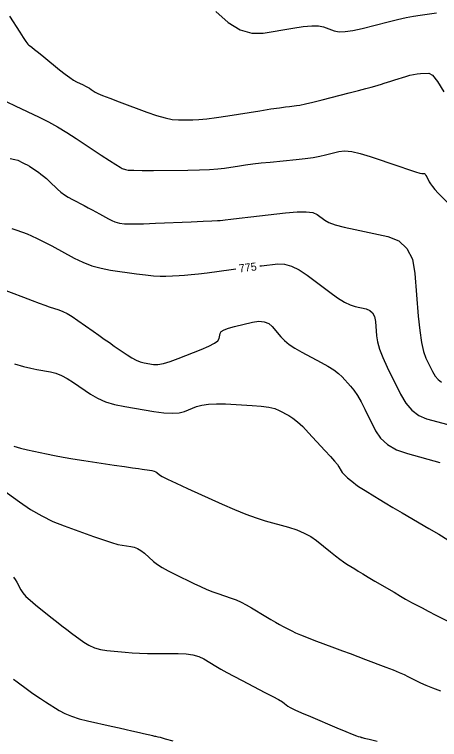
# Model space of a CAD drawing. Extents: x 2082232 to 2083549, y 592624 to 593832.
# Drawn here: x 2083159.4 to 2083196.6, y 592689 to 592752.4 of the extents above; entities that cross this region are included whole.
import ezdxf

# ---------------------------------------------------------------- set-up
doc = ezdxf.new("R2010")
doc.units = 0
doc.layers.add('DT_X_Contour_Major', color=7, linetype='Continuous')
doc.layers.add('DT_X_Contour_Minor', color=7, linetype='Continuous')

msp = doc.modelspace()

# ---------------------------------------------------------------- linework, layer by layer
at = {"layer": 'DT_X_Contour_Major'}
for points in [[(2083159.194, 592733.717), (2083159.631, 592733.579), (2083160.524, 592733.242), (2083160.909, 592733.082), (2083161.396, 592732.853), (2083161.984, 592732.556), (2083162.673, 592732.19), (2083164.648, 592731.124), (2083165.401, 592730.76), (2083166.181, 592730.464), (2083166.987, 592730.239), (2083167.82, 592730.082), (2083170.075, 592729.759), (2083170.869, 592729.655), (2083171.562, 592729.586), (2083172.153, 592729.552), (2083172.643, 592729.553), (2083173.813, 592729.601), (2083174.294, 592729.63), (2083174.863, 592729.681), (2083175.517, 592729.752), (2083176.258, 592729.846), (2083178.349, 592730.124), (2083178.772, 592730.179)], [(2083180.856, 592730.437), (2083181, 592730.454), (2083182.443, 592730.616), (2083183.009, 592730.6), (2083183.625, 592730.43), (2083184.29, 592730.107), (2083185.004, 592729.63), (2083186.976, 592728.153), (2083187.668, 592727.659), (2083188.267, 592727.283), (2083188.773, 592727.028), (2083189.185, 592726.891), (2083190.158, 592726.685), (2083190.482, 592726.559), (2083190.724, 592726.333), (2083190.885, 592726.008), (2083190.963, 592725.584), (2083191.062, 592724.321), (2083191.149, 592723.796), (2083191.334, 592723.168), (2083191.619, 592722.437), (2083192.002, 592721.603), (2083193.156, 592719.241), (2083193.622, 592718.443), (2083194.156, 592717.817), (2083194.758, 592717.365), (2083195.428, 592717.085), (2083197.304, 592716.572)], [(2083159.339, 592703.238), (2083159.488, 592703.018), (2083159.625, 592702.781), (2083159.975, 592702.123), (2083160.152, 592701.857), (2083160.423, 592701.551), (2083160.787, 592701.205), (2083161.244, 592700.819), (2083162.586, 592699.739), (2083163.078, 592699.347), (2083163.545, 592698.982), (2083163.988, 592698.644), (2083164.407, 592698.333), (2083165.493, 592697.54), (2083165.924, 592697.272), (2083166.402, 592697.064), (2083166.926, 592696.915), (2083167.498, 592696.826), (2083169.085, 592696.667), (2083169.698, 592696.615), (2083170.347, 592696.579), (2083171.031, 592696.557), (2083171.751, 592696.552), (2083173.719, 592696.556), (2083174.414, 592696.528), (2083175.022, 592696.44), (2083175.543, 592696.292), (2083175.978, 592696.084), (2083177.021, 592695.451), (2083177.457, 592695.195), (2083177.984, 592694.9), (2083178.601, 592694.567), (2083179.309, 592694.196), (2083181.316, 592693.155), (2083181.988, 592692.802), (2083182.499, 592692.524), (2083182.848, 592692.321), (2083183.036, 592692.193), (2083183.322, 592691.95), (2083183.525, 592691.824), (2083183.919, 592691.63), (2083184.504, 592691.368), (2083185.281, 592691.036), (2083187.607, 592690.061), (2083188.377, 592689.739), (2083188.945, 592689.505), (2083189.309, 592689.358), (2083189.471, 592689.299), (2083189.63, 592689.257), (2083189.684, 592689.243), (2083189.728, 592689.232), (2083189.76, 592689.223), (2083189.782, 592689.216), (2083189.824, 592689.203), (2083189.98, 592689.165), (2083190.416, 592689.06), (2083191.131, 592688.889)]]:
    msp.add_lwpolyline(points, dxfattribs=at)
at = {"layer": 'DT_X_Contour_Minor'}
for points in [[(2083177.026, 592752.699), (2083178.1, 592751.736), (2083179.146, 592751.096), (2083180.164, 592750.781), (2083181.155, 592750.789), (2083183.758, 592751.243), (2083184.657, 592751.377), (2083185.4, 592751.437), (2083185.989, 592751.423), (2083186.422, 592751.335), (2083187.371, 592751.003), (2083187.789, 592750.922), (2083188.334, 592750.927), (2083189.005, 592751.018), (2083189.801, 592751.196), (2083192.093, 592751.784), (2083192.912, 592751.986), (2083193.651, 592752.152), (2083194.31, 592752.281), (2083194.888, 592752.374), (2083196.323, 592752.573)], [(2083158.972, 592752.295), (2083159.871, 592750.882), (2083160.173, 592750.414), (2083160.407, 592750.069), (2083160.571, 592749.846), (2083160.666, 592749.746), (2083160.827, 592749.645), (2083160.944, 592749.558), (2083161.176, 592749.376), (2083161.521, 592749.098), (2083161.981, 592748.724), (2083163.359, 592747.6), (2083163.838, 592747.217), (2083164.244, 592746.914), (2083164.575, 592746.691), (2083164.832, 592746.546), (2083165.419, 592746.267), (2083165.627, 592746.164), (2083165.814, 592746.066), (2083165.979, 592745.972), (2083166.122, 592745.882), (2083166.472, 592745.648), (2083166.701, 592745.529), (2083167.124, 592745.347), (2083167.742, 592745.101), (2083168.554, 592744.793), (2083170.979, 592743.888), (2083171.834, 592743.591), (2083172.58, 592743.38), (2083173.216, 592743.255), (2083173.742, 592743.216), (2083175.001, 592743.227), (2083175.546, 592743.251), (2083176.237, 592743.317), (2083177.074, 592743.423), (2083178.057, 592743.57), (2083180.873, 592744.016), (2083181.825, 592744.165), (2083182.572, 592744.278), (2083183.112, 592744.355), (2083183.446, 592744.396), (2083184.061, 592744.456), (2083184.374, 592744.504), (2083184.853, 592744.604), (2083185.497, 592744.756), (2083186.307, 592744.959), (2083188.687, 592745.568), (2083189.495, 592745.777), (2083190.137, 592745.946), (2083190.61, 592746.074), (2083190.916, 592746.163), (2083191.509, 592746.346), (2083191.749, 592746.42), (2083192.023, 592746.505), (2083192.33, 592746.602), (2083192.672, 592746.709), (2083193.63, 592747.011), (2083193.979, 592747.112), (2083194.306, 592747.188), (2083194.612, 592747.241), (2083194.897, 592747.268), (2083195.629, 592747.31), (2083195.961, 592747.136), (2083196.406, 592746.583), (2083196.965, 592745.652)], [(2083158.749, 592744.782), (2083159.47, 592744.449), (2083161.588, 592743.44), (2083162.385, 592743.041), (2083163.188, 592742.6), (2083163.996, 592742.118), (2083164.81, 592741.594), (2083166.988, 592740.141), (2083167.716, 592739.659), (2083168.268, 592739.304), (2083168.642, 592739.074), (2083168.84, 592738.97), (2083169.132, 592738.861), (2083169.367, 592738.826), (2083169.854, 592738.804), (2083170.592, 592738.795), (2083171.582, 592738.798), (2083174.557, 592738.823), (2083175.595, 592738.841), (2083176.477, 592738.876), (2083177.203, 592738.928), (2083177.774, 592738.998), (2083179.088, 592739.206), (2083179.625, 592739.285), (2083180.252, 592739.365), (2083180.968, 592739.446), (2083181.773, 592739.529), (2083184.04, 592739.752), (2083184.838, 592739.839), (2083185.533, 592739.933), (2083186.124, 592740.035), (2083186.612, 592740.143), (2083187.774, 592740.441), (2083188.273, 592740.498), (2083188.898, 592740.447), (2083189.649, 592740.288), (2083190.525, 592740.021), (2083193.031, 592739.164), (2083193.861, 592738.883), (2083194.47, 592738.683), (2083194.86, 592738.565), (2083195.029, 592738.528), (2083195.188, 592738.537), (2083195.25, 592738.52), (2083195.317, 592738.461), (2083195.388, 592738.362), (2083195.464, 592738.221), (2083195.673, 592737.792), (2083195.782, 592737.61), (2083195.95, 592737.387), (2083196.178, 592737.124), (2083196.465, 592736.819), (2083197.312, 592735.953)], [(2083159.027, 592739.84), (2083159.455, 592739.763), (2083159.709, 592739.683), (2083160.158, 592739.47), (2083160.332, 592739.382), (2083160.518, 592739.277), (2083160.716, 592739.157), (2083160.926, 592739.021), (2083161.502, 592738.637), (2083161.725, 592738.479), (2083161.961, 592738.293), (2083162.21, 592738.079), (2083162.472, 592737.836), (2083163.188, 592737.154), (2083163.471, 592736.905), (2083163.781, 592736.67), (2083164.118, 592736.45), (2083164.483, 592736.244), (2083165.494, 592735.715), (2083165.863, 592735.521), (2083166.211, 592735.336), (2083166.54, 592735.161), (2083166.849, 592734.995), (2083167.645, 592734.565), (2083167.928, 592734.421), (2083168.179, 592734.311), (2083168.399, 592734.235), (2083168.587, 592734.193), (2083169.047, 592734.127), (2083169.345, 592734.112), (2083169.892, 592734.114), (2083170.69, 592734.135), (2083171.738, 592734.175), (2083174.865, 592734.305), (2083175.902, 592734.349), (2083176.668, 592734.384), (2083177.162, 592734.409), (2083177.385, 592734.425), (2083177.618, 592734.456), (2083177.836, 592734.482), (2083178.317, 592734.537), (2083179.06, 592734.622), (2083180.065, 592734.735), (2083183.096, 592735.076), (2083184.123, 592735.164), (2083184.928, 592735.173), (2083185.512, 592735.103), (2083185.875, 592734.953), (2083186.548, 592734.448), (2083186.903, 592734.255), (2083187.464, 592734.051), (2083188.229, 592733.839), (2083189.2, 592733.617), (2083192.063, 592733.013), (2083193.016, 592732.641), (2083193.728, 592731.977), (2083194.199, 592731.021), (2083194.429, 592729.774), (2083194.721, 592726.06), (2083194.844, 592724.786), (2083194.993, 592723.75), (2083195.169, 592722.952), (2083195.372, 592722.391), (2083195.947, 592721.214), (2083196.179, 592720.816), (2083196.446, 592720.504), (2083196.746, 592720.278)], [(2083158.029, 592728.52), (2083160.199, 592727.7), (2083160.951, 592727.418), (2083161.579, 592727.188), (2083162.082, 592727.008), (2083162.461, 592726.879), (2083163.305, 592726.605), (2083163.646, 592726.47), (2083164.032, 592726.272), (2083164.466, 592726.01), (2083164.947, 592725.685), (2083166.29, 592724.733), (2083166.784, 592724.385), (2083167.257, 592724.053), (2083167.709, 592723.738), (2083168.141, 592723.439), (2083169.266, 592722.665), (2083169.674, 592722.405), (2083170.056, 592722.204), (2083170.412, 592722.062), (2083170.74, 592721.979), (2083171.581, 592721.838), (2083171.952, 592721.829), (2083172.433, 592721.91), (2083173.025, 592722.079), (2083173.728, 592722.337), (2083175.751, 592723.145), (2083176.418, 592723.431), (2083176.902, 592723.684), (2083177.205, 592723.903), (2083177.324, 592724.089), (2083177.4, 592724.54), (2083177.498, 592724.705), (2083177.738, 592724.863), (2083178.118, 592725.012), (2083178.64, 592725.154), (2083180.217, 592725.523), (2083180.769, 592725.602), (2083181.243, 592725.564), (2083181.638, 592725.409), (2083181.955, 592725.136), (2083182.694, 592724.251), (2083183.016, 592723.919), (2083183.429, 592723.585), (2083183.932, 592723.249), (2083184.526, 592722.912), (2083186.229, 592722.01), (2083186.822, 592721.677), (2083187.326, 592721.353), (2083187.739, 592721.038), (2083188.062, 592720.732), (2083188.802, 592719.93), (2083189.089, 592719.579), (2083189.392, 592719.125), (2083189.712, 592718.57), (2083190.05, 592717.913), (2083190.972, 592716.026), (2083191.407, 592715.37), (2083192.019, 592714.819), (2083192.809, 592714.373), (2083193.776, 592714.032), (2083196.592, 592713.26)], [(2083159.417, 592721.873), (2083160.2, 592721.657), (2083160.85, 592721.496), (2083161.366, 592721.388), (2083162.564, 592721.175), (2083163.027, 592721.057), (2083163.517, 592720.863), (2083164.034, 592720.594), (2083164.579, 592720.248), (2083166.066, 592719.224), (2083166.672, 592718.869), (2083167.375, 592718.57), (2083168.174, 592718.326), (2083169.07, 592718.14), (2083171.589, 592717.716), (2083172.466, 592717.598), (2083173.206, 592717.558), (2083173.81, 592717.598), (2083174.278, 592717.718), (2083175.343, 592718.144), (2083175.801, 592718.278), (2083176.376, 592718.36), (2083177.067, 592718.391), (2083177.874, 592718.371), (2083180.182, 592718.248), (2083180.98, 592718.186), (2083181.642, 592718.094), (2083182.168, 592717.97), (2083182.557, 592717.815), (2083183.415, 592717.361), (2083183.764, 592717.139), (2083184.166, 592716.816), (2083184.621, 592716.389), (2083185.13, 592715.861), (2083186.558, 592714.315), (2083187.036, 592713.791), (2083187.399, 592713.377), (2083187.648, 592713.073), (2083187.781, 592712.88), (2083187.985, 592712.513), (2083188.077, 592712.373), (2083188.198, 592712.228), (2083188.349, 592712.077), (2083188.529, 592711.922), (2083189.051, 592711.5), (2083189.261, 592711.338), (2083189.501, 592711.166), (2083189.77, 592710.985), (2083190.069, 592710.795), (2083190.905, 592710.277), (2083191.29, 592710.042), (2083191.817, 592709.728), (2083192.486, 592709.334), (2083193.298, 592708.859), (2083195.651, 592707.489), (2083196.507, 592706.98), (2083197.307, 592706.482)], [(2083159.363, 592714.675), (2083159.936, 592714.519), (2083160.548, 592714.374), (2083162.23, 592714.003), (2083162.905, 592713.863), (2083163.672, 592713.72), (2083164.529, 592713.575), (2083165.477, 592713.428), (2083168.126, 592713.032), (2083169.025, 592712.898), (2083169.734, 592712.794), (2083170.255, 592712.719), (2083170.587, 592712.674), (2083171.219, 592712.593), (2083171.437, 592712.557), (2083171.619, 592712.509), (2083171.762, 592712.449), (2083171.869, 592712.378), (2083172.103, 592712.171), (2083172.321, 592712.039), (2083172.8, 592711.798), (2083173.54, 592711.447), (2083174.541, 592710.988), (2083177.558, 592709.616), (2083178.644, 592709.14), (2083179.637, 592708.738), (2083180.537, 592708.412), (2083181.346, 592708.161), (2083183.378, 592707.591), (2083184.102, 592707.358), (2083184.751, 592707.086), (2083185.323, 592706.774), (2083185.818, 592706.424), (2083187.039, 592705.437), (2083187.472, 592705.094), (2083187.855, 592704.803), (2083188.188, 592704.564), (2083188.47, 592704.378), (2083189.156, 592703.952), (2083189.46, 592703.767), (2083189.856, 592703.528), (2083190.345, 592703.237), (2083190.925, 592702.894), (2083192.597, 592701.909), (2083193.163, 592701.577), (2083193.606, 592701.319), (2083193.926, 592701.136), (2083194.123, 592701.028), (2083194.486, 592700.839), (2083194.698, 592700.728), (2083195.066, 592700.538), (2083195.587, 592700.267), (2083196.262, 592699.917), (2083198.269, 592698.877)], [(2083157.207, 592711.715), (2083159.843, 592709.823), (2083160.829, 592709.159), (2083161.808, 592708.586), (2083162.781, 592708.103), (2083163.748, 592707.712), (2083166.318, 592706.788), (2083167.198, 592706.481), (2083167.908, 592706.25), (2083168.45, 592706.097), (2083168.823, 592706.022), (2083169.592, 592705.923), (2083169.881, 592705.858), (2083170.174, 592705.735), (2083170.47, 592705.556), (2083170.769, 592705.319), (2083171.571, 592704.612), (2083171.912, 592704.342), (2083172.335, 592704.064), (2083172.838, 592703.777), (2083173.423, 592703.482), (2083175.091, 592702.682), (2083175.691, 592702.401), (2083176.244, 592702.159), (2083176.747, 592701.956), (2083177.202, 592701.791), (2083178.349, 592701.403), (2083178.785, 592701.241), (2083179.229, 592701.043), (2083179.683, 592700.811), (2083180.147, 592700.544), (2083181.396, 592699.786), (2083181.841, 592699.519), (2083182.24, 592699.286), (2083182.593, 592699.087), (2083182.899, 592698.923), (2083183.655, 592698.531), (2083183.988, 592698.371), (2083184.421, 592698.184), (2083184.954, 592697.97), (2083185.587, 592697.73), (2083187.407, 592697.052), (2083188.087, 592696.798), (2083188.765, 592696.544), (2083189.439, 592696.29), (2083190.109, 592696.037), (2083191.893, 592695.361), (2083192.514, 592695.121), (2083193.039, 592694.907), (2083193.469, 592694.719), (2083193.803, 592694.558), (2083194.566, 592694.162), (2083194.911, 592693.996), (2083195.372, 592693.794), (2083195.951, 592693.557), (2083196.646, 592693.284)], [(2083159.318, 592694.307), (2083159.646, 592694.065), (2083160.549, 592693.404), (2083160.902, 592693.152), (2083161.284, 592692.89), (2083161.693, 592692.619), (2083162.131, 592692.338), (2083163.336, 592691.576), (2083163.829, 592691.304), (2083164.402, 592691.062), (2083165.057, 592690.847), (2083165.792, 592690.661), (2083167.861, 592690.204), (2083168.581, 592690.044), (2083169.189, 592689.908), (2083169.685, 592689.796), (2083170.069, 592689.707), (2083170.944, 592689.501), (2083171.24, 592689.432), (2083171.474, 592689.378), (2083171.644, 592689.34), (2083171.752, 592689.318), (2083171.954, 592689.28), (2083172.148, 592689.23), (2083172.579, 592689.108), (2083173.247, 592688.915)]]:
    msp.add_lwpolyline(points, dxfattribs=at)

# ---------------------------------------------------------------- texts
at = {"layer": 'DT_X_Contour_Major'}
msp.add_text('775', height=0.7, rotation=7.05612, dxfattribs=at).set_placement((2083179.077, 592729.869))

doc.saveas('drawing.dxf')
